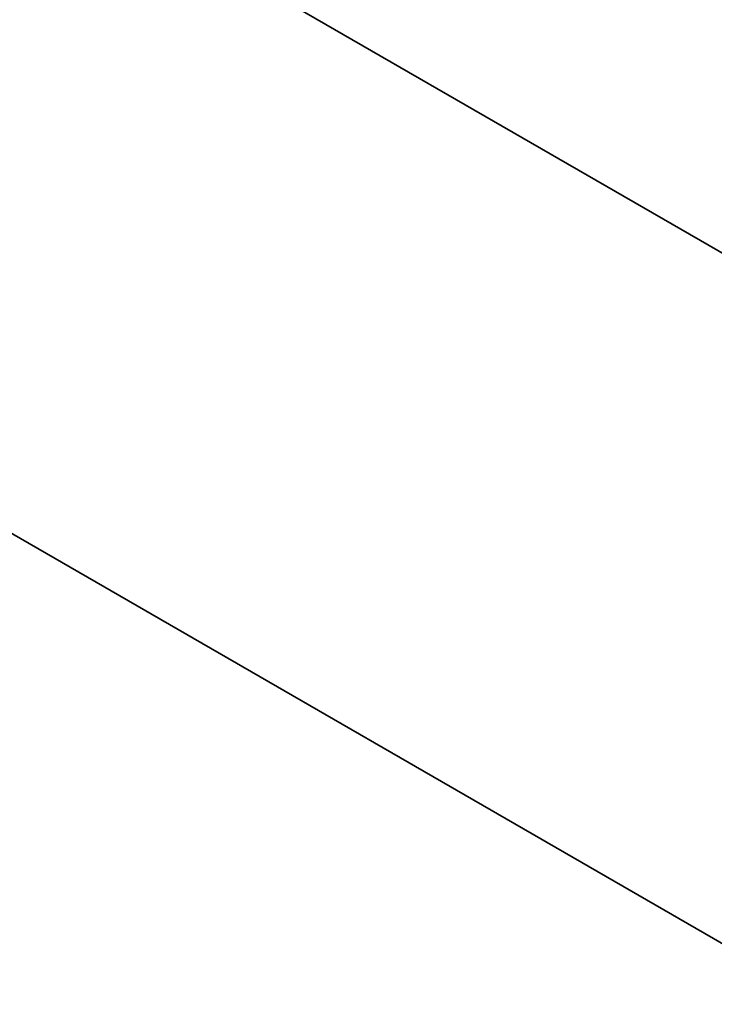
# Model space of a CAD drawing. Header units: millimetres. Extents: x 50 to 3176, y 50 to 2109.
# Tile 260 of 656: x 242.21 to 243.75, y 1628.25 to 1630.43. Entities that reach past the tile are written whole.
import ezdxf

# ---------------------------------------------------------------- set-up
doc = ezdxf.new("R2010")
doc.units = ezdxf.units.MM
doc.header["$LTSCALE"] = 10
doc.layers.add('Visible (ISO)', color=7, linetype='Continuous', lineweight=50)
doc.layers.add('Visible Narrow (ISO)', color=7, linetype='Continuous', lineweight=35)

msp = doc.modelspace()

# ---------------------------------------------------------------- linework, layer by layer
at = {"layer": 'Visible (ISO)'}
msp.add_ellipse((256.1554, 1644.3791), major_axis=(13.75, -23.8157), ratio=0.57735, start_param=0.225415, end_param=3.141593, dxfattribs=at)
msp.add_open_spline([(272.6871, 1622.7845), (273.2219, 1623.3888), (273.6981, 1624.0676), (275.0285, 1626.4655), (275.6345, 1628.4442), (276.1939, 1632.8908), (276.1358, 1635.3671), (275.3564, 1640.546), (274.6344, 1643.248), (272.6038, 1648.602), (271.2965, 1651.2531), (268.2287, 1656.2416), (266.469, 1658.5781), (262.6701, 1662.7044), (260.6314, 1664.493), (256.4724, 1667.3396), (254.3526, 1668.3964), (250.2449, 1669.6545), (248.2556, 1669.8586), (245.2486, 1669.4541), (244.1364, 1669.1072), (243.1238, 1668.579)], degree=3, knots=[4.117692, 4.117692, 4.117692, 4.117692, 4.260622, 4.260622, 4.577772, 4.577772, 4.900466, 4.900466, 5.223416, 5.223416, 5.545853, 5.545853, 5.868128, 5.868128, 6.190696, 6.190696, 6.513767, 6.513767, 6.835643, 6.835643, 7.043888, 7.043888, 7.043888, 7.043888], dxfattribs=at)
at = {"layer": 'Visible Narrow (ISO)'}
for p, q in [((231.1582, 1637.1979), (265.1084, 1617.5967)), ((264.4633, 1616.4394), (230.5131, 1636.0405))]:
    msp.add_line(p, q, dxfattribs=at)
for centre, major_axis, start_param, end_param in [((257.3222, 1645.0527), (-18.25, 31.6099), 3.141593, 6.117304), ((257.2161, 1644.9915), (-18.175, 31.48), 1.952201, 6.117304), ((256.5213, 1644.5903), (13.741, -23.8), 0.196629, 3.116897)]:
    msp.add_ellipse(centre, major_axis=major_axis, ratio=0.57735, start_param=start_param, end_param=end_param, dxfattribs=at)

doc.saveas('drawing.dxf')
